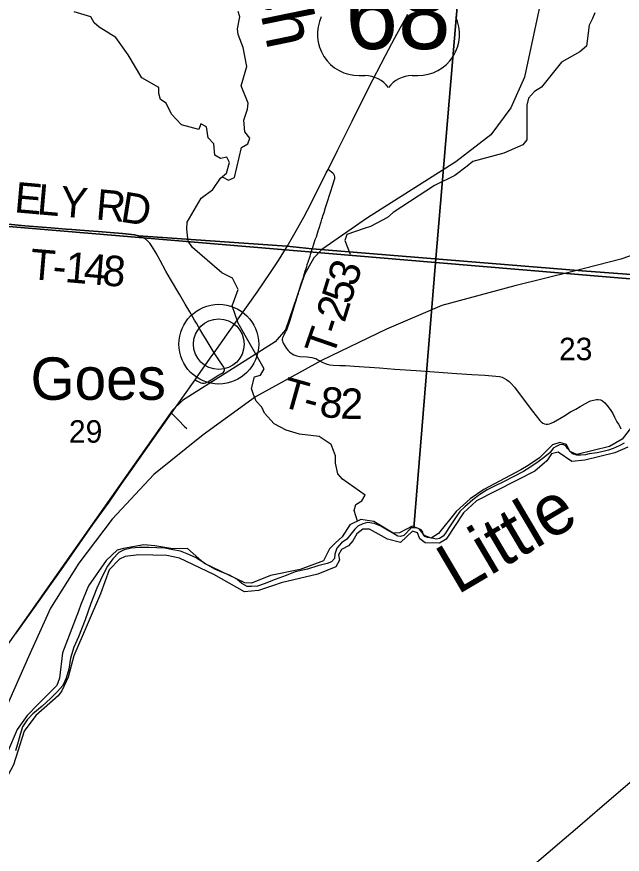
# Model space of a CAD drawing. Extents: x -1.4 to 35.4, y 0 to 22.
# Drawn here: x 17.951 to 19.08, y 13.818 to 15.379 of the extents above; entities that cross this region are included whole.
import ezdxf

# ---------------------------------------------------------------- set-up
doc = ezdxf.new("R2010")
doc.units = 0
for name, color, linetype in [('GM_X_County_Road', 7, 'Continuous'), ('GM_X_Major_River', 7, 'Continuous'), ('GM_X_Major_River_Text', 7, 'Continuous'), ('GM_X_Minor_River', 7, 'Continuous'), ('GM_X_Minor_River_Text', 7, 'Continuous'), ('GM_X_Rail_Line', 7, 'Continuous'), ('GM_X_Section', 7, 'Continuous'), ('GM_X_Section_Text', 7, 'Continuous'), ('GM_X_Township_Road', 7, 'Continuous'), ('GM_X_Township_Road_Text', 7, 'Continuous'), ('GM_X_Unincorporated', 7, 'Continuous'), ('GM_X_Unincorporated_Location', 7, 'Continuous'), ('GM_X_Unincorporated_Text', 7, 'Continuous'), ('GM_X_US_Location', 7, 'Continuous'), ('GM_X_US_Route', 7, 'Continuous'), ('GM_X_US_Shield', 7, 'Continuous'), ('SC_Scratch1', 7, 'Continuous')]:
    doc.layers.add(name, color=color, linetype=linetype)

msp = doc.modelspace()

# ---------------------------------------------------------------- linework, layer by layer
at = {"layer": 'GM_X_County_Road'}
msp.add_lwpolyline([(18.9042, 13.7887), (18.9421, 13.8211), (18.9718, 13.8466), (18.9969, 13.8679), (19.0431, 13.9076), (19.0988, 13.9553)], dxfattribs=at)
at = {"layer": 'GM_X_Major_River'}
for points in [[(19.102, 14.6195), (19.0802, 14.5916), (19.0564, 14.5777), (18.9955, 14.5628), (18.9828, 14.5688), (18.9766, 14.5815), (18.9642, 14.5856), (18.9505, 14.5809), (18.9261, 14.5569), (18.905, 14.5426), (18.8915, 14.5345), (18.8222, 14.4975), (18.7968, 14.4806), (18.7709, 14.4566), (18.7374, 14.4157), (18.7243, 14.4072), (18.7116, 14.4117), (18.7017, 14.4244), (18.6889, 14.4293), (18.6652, 14.417), (18.653, 14.4161), (18.6172, 14.4382), (18.5931, 14.4417), (18.5724, 14.432), (18.5579, 14.4096), (18.5455, 14.3985), (18.5347, 14.3874), (18.5235, 14.3645), (18.4797, 14.3485), (18.4242, 14.3376), (18.389, 14.3229), (18.3765, 14.3239), (18.3013, 14.3598), (18.2694, 14.3878), (18.2425, 14.3869), (18.209, 14.393), (18.1882, 14.3943), (18.1506, 14.3879), (18.1388, 14.3844), (18.1183, 14.3656), (18.085, 14.3182), (18.0706, 14.2836), (18.0665, 14.2708), (18.0363, 14.1935), (18.0311, 14.1458), (18.0258, 14.1327), (17.991, 14.0975), (17.9704, 14.0763)], [(19.0908, 14.5766), (19.0663, 14.5661), (19.0108, 14.5523), (18.9861, 14.5498), (18.9608, 14.5674), (18.9482, 14.5639), (18.94, 14.5512), (18.9176, 14.5317), (18.8085, 14.4769), (18.7845, 14.4544), (18.7519, 14.4051), (18.7393, 14.3974), (18.7128, 14.3984), (18.7031, 14.4055), (18.6988, 14.4169), (18.6891, 14.4202), (18.667, 14.3987), (18.6426, 14.4053), (18.6093, 14.4236), (18.5968, 14.4235), (18.5856, 14.415), (18.5778, 14.4023), (18.5696, 14.3926), (18.5566, 14.3857), (18.5514, 14.376), (18.5531, 14.3661), (18.546, 14.3538), (18.5124, 14.3397), (18.4446, 14.3235), (18.4298, 14.3185), (18.4023, 14.3097), (18.3761, 14.3069), (18.319, 14.3393), (18.255, 14.3696), (18.2309, 14.3747), (18.1791, 14.3759), (18.1532, 14.3727), (18.1429, 14.368), (18.1239, 14.348), (18.1077, 14.3032)], [(18.1077, 14.3032), (18.0578, 14.188), (18.0474, 14.1481), (18.0355, 14.1226), (18.0284, 14.1129), (17.9867, 14.0763), (17.9652, 14.0473), (17.9452, 13.9844), (17.9203, 13.938), (17.9171, 13.9282), (17.8628, 13.7562), (17.8388, 13.684), (17.8344, 13.6587), (17.8356, 13.6274)], [(17.9704, 14.0763), (17.9521, 14.0506), (17.8973, 13.9238), (17.8947, 13.9124), (17.885, 13.8657), (17.8689, 13.8418), (17.8623, 13.8029), (17.8327, 13.7323), (17.8267, 13.7173), (17.8189, 13.6936), (17.8124, 13.6562), (17.8131, 13.6278)]]:
    msp.add_lwpolyline(points, dxfattribs=at)
at = {"layer": 'GM_X_Minor_River'}
for points in [[(18.5865, 14.4386), (18.5807, 14.4584), (18.5835, 14.4697), (18.5946, 14.4767), (18.6009, 14.4872), (18.5587, 14.5172), (18.5502, 14.5269), (18.5457, 14.5471), (18.5459, 14.5604), (18.542, 14.5703), (18.5377, 14.5818), (18.5152, 14.5962), (18.4786, 14.6008), (18.4538, 14.6085), (18.4313, 14.6204), (18.4131, 14.6397), (18.4081, 14.6512), (18.3977, 14.6624), (18.393, 14.6746), (18.3891, 14.6857), (18.3944, 14.7076), (18.4058, 14.7107), (18.4125, 14.7224), (18.3642, 14.8075), (18.3531, 14.84), (18.3639, 14.8708), (18.3534, 14.8919), (18.3339, 14.9018), (18.2792, 14.9488), (18.2711, 14.9607), (18.2685, 14.9828), (18.2691, 14.9957), (18.2954, 15.0406), (18.3169, 15.0568), (18.3313, 15.0782), (18.3421, 15.0874), (18.3478, 15.1074), (18.3427, 15.1173), (18.3313, 15.1149), (18.3208, 15.1208), (18.3185, 15.1421), (18.3082, 15.1529), (18.3048, 15.1739), (18.2943, 15.1794), (18.2911, 15.1685), (18.2587, 15.1775), (18.2398, 15.1972), (18.2299, 15.2175), (18.2195, 15.2249), (18.2163, 15.2356), (18.2161, 15.247), (18.1843, 15.2651), (18.1591, 15.3081), (18.1358, 15.34), (18.1052, 15.3593), (18.0955, 15.3674), (18.0897, 15.3785), (18.0581, 15.3883)], [(18.3343, 15.0807), (18.346, 15.0744), (18.3571, 15.0795), (18.3706, 15.135), (18.3821, 15.1423), (18.3857, 15.1525), (18.3765, 15.1644), (18.375, 15.1861), (18.3815, 15.2064), (18.3825, 15.2177), (18.3695, 15.2502), (18.38, 15.286), (18.3732, 15.3218), (18.3642, 15.3455), (18.3632, 15.3562), (18.3675, 15.3788), (18.3643, 15.3887)], [(19.0295, 15.3863), (19.0248, 15.3754), (19.0189, 15.363), (19.0136, 15.3241), (19.0012, 15.3133), (18.9672, 15.2943), (18.9299, 15.2477), (18.9165, 15.2393), (18.9057, 15.227), (18.9024, 15.2142), (18.9023, 15.1497), (18.8949, 15.14), (18.8598, 15.1248), (18.8019, 15.109), (18.7912, 15.1005), (18.7681, 15.0827), (18.7303, 15.0642), (18.6529, 15.0142), (18.6428, 15.0046), (18.6107, 14.9878), (18.5989, 14.9839), (18.5665, 14.9732), (18.5629, 14.9619), (18.573, 14.9366)]]:
    msp.add_lwpolyline(points, dxfattribs=at)
at = {"layer": 'GM_X_Rail_Line'}
for points in [[(18.9766, 15.6329), (18.898, 15.2663), (18.8724, 15.2091), (18.8354, 15.1588), (18.7702, 15.1082), (18.6053, 15.0038), (18.5201, 14.9448), (18.5055, 14.9298), (18.4879, 14.8987), (18.4522, 14.7953), (18.4334, 14.7731), (18.2604, 14.6639), (18.2418, 14.6454), (18.0925, 14.434), (17.8501, 14.09), (17.6035, 13.7001), (17.5771, 13.6536), (17.5669, 13.6304), (17.5307, 13.5566), (17.4893, 13.4506), (17.3646, 13.1339), (17.3288, 13.0546)], [(19.507, 15.4036), (19.4789, 15.286), (19.4423, 15.2064), (19.3975, 15.1352), (19.3315, 15.0687), (19.2598, 15.0109), (19.1832, 14.9638), (19.0775, 14.9272), (18.9881, 14.9042), (18.88, 14.8771), (18.7441, 14.8404), (18.641, 14.7966), (18.5197, 14.7379), (18.3965, 14.6703), (18.2988, 14.5997), (18.2068, 14.5258), (18.1293, 14.4427), (18.0673, 14.3607), (18.0142, 14.2768), (17.973, 14.1858), (17.9006, 14.0223), (17.7249, 13.6273), (17.4667, 13.0546)]]:
    msp.add_lwpolyline(points, dxfattribs=at)
at = {"layer": 'GM_X_Section'}
for points in [[(17.7915, 15.9538), (18.8122, 15.8676), (18.7324, 14.921), (17.6856, 15.0088), (17.787, 15.9528)], [(18.8122, 15.8676), (19.823, 15.7773), (19.7747, 15.1918), (19.7627, 15.1761), (19.7495, 15.1559), (19.7333, 15.1357), (19.7254, 15.1282), (19.7183, 15.1215), (19.704, 15.1047), (19.6862, 15.0792), (19.6587, 15.0445), (19.6325, 15.0115), (19.59, 14.9585), (19.5776, 14.9446), (19.5702, 14.9304), (19.5636, 14.9187), (19.5588, 14.9037), (19.5552, 14.8905), (19.5522, 14.8727), (19.5466, 14.8527), (18.7324, 14.921)]]:
    msp.add_lwpolyline(points, close=True, dxfattribs=at)
for points in [[(17.6856, 15.0088), (18.7324, 14.921), (18.692, 14.4263), (18.6893, 14.4265), (18.6859, 14.426), (18.6828, 14.4226), (18.6782, 14.4167), (18.6728, 14.4118), (18.6671, 14.41), (18.6618, 14.4109), (18.6528, 14.4163), (18.6427, 14.4218), (18.6299, 14.4295), (18.6175, 14.4343), (18.6054, 14.4364), (18.5967, 14.4335), (18.5875, 14.4291), (18.5817, 14.4235), (18.5744, 14.4145), (18.567, 14.4052), (18.5567, 14.3981), (18.5482, 14.3881), (18.5446, 14.3771), (18.5438, 14.3692), (18.538, 14.3632), (18.53, 14.3599), (18.5129, 14.3553), (18.4935, 14.3495), (18.4706, 14.3442), (18.4535, 14.3377), (18.4333, 14.33), (18.4127, 14.322), (18.4002, 14.3177), (18.3888, 14.3167), (18.3808, 14.3169), (18.3707, 14.3223), (18.3614, 14.3304), (18.3479, 14.3382), (18.3336, 14.3438), (18.3204, 14.3493), (18.3031, 14.3594), (18.2848, 14.371), (18.2693, 14.3781), (18.2565, 14.3828), (18.2422, 14.3854), (18.2271, 14.3882), (18.2127, 14.3892), (18.1976, 14.3895), (18.1794, 14.3898), (18.1646, 14.3881), (18.1513, 14.3853), (18.1414, 14.3801), (18.1306, 14.3686), (18.1205, 14.3551), (18.1112, 14.3371), (18.1006, 14.3141), (18.0895, 14.2852), (18.0788, 14.2547), (18.0662, 14.2234), (18.0575, 14.2039), (18.0515, 14.1831), (18.0486, 14.1631), (18.0434, 14.1462), (18.0371, 14.1326), (18.0274, 14.121), (18.014, 14.108), (17.9986, 14.0939), (17.9813, 14.0797), (17.9709, 14.0682), (17.962, 14.0551), (17.9576, 14.0411), (17.954, 14.0272), (17.9492, 14.0106)], [(19.0838, 14.584), (19.0746, 14.5789), (19.0632, 14.5741), (19.0548, 14.5712), (19.0445, 14.5684), (19.0335, 14.5659), (19.0187, 14.5639), (19.0119, 14.5624), (19.0031, 14.5618), (18.9956, 14.5619), (18.9876, 14.5643), (18.9847, 14.5674), (18.9783, 14.5743), (18.9754, 14.5793), (18.9697, 14.5813), (18.9633, 14.581), (18.9583, 14.5788), (18.9515, 14.5748), (18.9457, 14.5669), (18.9361, 14.5587), (18.9238, 14.5491), (18.91, 14.5402), (18.8962, 14.531), (18.8783, 14.5222), (18.8592, 14.5122), (18.842, 14.5042), (18.8283, 14.4968), (18.8149, 14.4887), (18.8015, 14.4787), (18.7865, 14.4653), (18.7773, 14.4567), (18.7707, 14.447), (18.7556, 14.4245), (18.7509, 14.4163), (18.7462, 14.4107), (18.7397, 14.4062), (18.7337, 14.4052), (18.725, 14.4068), (18.7174, 14.4081), (18.7125, 14.4101), (18.7088, 14.4147), (18.7085, 14.4185), (18.7055, 14.4227), (18.6995, 14.425), (18.6958, 14.4262), (18.692, 14.4263), (18.7324, 14.921), (19.5466, 14.8527)]]:
    msp.add_lwpolyline(points, dxfattribs=at)
at = {"layer": 'GM_X_Township_Road'}
for points in [[(18.5024, 14.9461), (18.5032, 14.9486), (18.5061, 14.9576), (18.508, 14.9634), (18.5099, 14.9689), (18.512, 14.9753), (18.5135, 14.9799), (18.5151, 14.9848), (18.5164, 14.9887), (18.5171, 14.991), (18.5177, 14.9932), (18.5187, 14.9966), (18.5201, 15.0013), (18.5213, 15.0048), (18.5222, 15.0078), (18.5232, 15.0108), (18.5243, 15.0143), (18.5271, 15.0231), (18.5296, 15.0308), (18.5363, 15.0522), (18.5408, 15.0657), (18.5432, 15.0734), (18.5441, 15.0776), (18.5441, 15.0807), (18.5435, 15.083), (18.5424, 15.0852), (18.5407, 15.0871), (18.5379, 15.0894), (18.5317, 15.0943)], [(18.1785, 14.9699), (18.1711, 14.9716), (18.1601, 14.9731), (18.1484, 14.9744), (18.1255, 14.9762), (18.1032, 14.9779), (18.0859, 14.9795), (18.0545, 14.9819), (18.0433, 14.9826), (18.0148, 14.9847), (17.9666, 14.9888), (17.9291, 14.9923), (17.8916, 14.9955), (17.8689, 14.9975), (17.8291, 15.0013), (17.7943, 15.0046), (17.7478, 15.0088), (17.7009, 15.0128), (17.6871, 15.014)], [(18.3194, 14.7527), (18.3175, 14.7558), (18.3082, 14.7708), (18.3063, 14.774), (18.2982, 14.7872), (18.2928, 14.7968), (18.2904, 14.8009), (18.2865, 14.8076), (18.283, 14.8133), (18.2789, 14.8202), (18.2739, 14.8287), (18.2652, 14.8431), (18.2554, 14.8603), (18.2379, 14.8896), (18.2294, 14.9048), (18.2189, 14.9245), (18.211, 14.9385), (18.2042, 14.9495), (18.1993, 14.9566), (18.1958, 14.9607), (18.1926, 14.9634), (18.1885, 14.966), (18.1841, 14.968), (18.1794, 14.9696), (18.1785, 14.9699)], [(18.4526, 14.7914), (18.4547, 14.7956), (18.4608, 14.8134), (18.4684, 14.8381), (18.4705, 14.8446), (18.4721, 14.8498), (18.4743, 14.8566), (18.4765, 14.8637), (18.4788, 14.8711), (18.4819, 14.8808), (18.4857, 14.893), (18.4867, 14.8962), (18.4893, 14.9044), (18.491, 14.9097), (18.492, 14.9131), (18.4927, 14.9157), (18.493, 14.9168), (18.4937, 14.919), (18.4944, 14.9212), (18.4951, 14.9234), (18.4954, 14.9244), (18.4963, 14.9271), (18.4981, 14.9327), (18.4996, 14.9374), (18.5016, 14.9436), (18.5024, 14.9461)], [(18.447, 14.7748), (18.447, 14.7775), (18.4477, 14.781), (18.45, 14.7863), (18.4526, 14.7914)], [(18.447, 14.7748), (18.4475, 14.7725), (18.4483, 14.7704), (18.4509, 14.7657), (18.4541, 14.7607), (18.4574, 14.7567), (18.4599, 14.7541), (18.463, 14.7517), (18.4678, 14.7486), (18.4733, 14.7466), (18.4794, 14.7458), (18.4931, 14.745), (18.5012, 14.7439), (18.506, 14.7428), (18.5089, 14.7417), (18.5127, 14.7396), (18.5198, 14.7355)], [(18.2838, 14.7021), (18.2873, 14.7001), (18.2919, 14.6975), (18.2948, 14.6963), (18.2978, 14.6957), (18.3009, 14.6958), (18.3039, 14.6966), (18.3078, 14.6985), (18.3135, 14.7022), (18.3224, 14.7078), (18.3261, 14.7099), (18.3342, 14.7143), (18.3366, 14.7163), (18.338, 14.7183), (18.3385, 14.72), (18.3384, 14.723), (18.3372, 14.7259), (18.3331, 14.7322), (18.3266, 14.7412), (18.3194, 14.7527)], [(18.5198, 14.7355), (18.5208, 14.735), (18.5264, 14.7323), (18.5299, 14.7311), (18.5348, 14.73), (18.541, 14.7294), (18.554, 14.7289), (18.5645, 14.7286), (18.5807, 14.7279), (18.6278, 14.7242), (18.6563, 14.7223), (18.696, 14.7196), (18.7716, 14.7138), (18.8001, 14.712), (18.8243, 14.7106), (18.8448, 14.7091), (18.8516, 14.7081), (18.8563, 14.7068), (18.8609, 14.7048), (18.8652, 14.7023), (18.8696, 14.6989), (18.8728, 14.696), (18.8792, 14.6884), (18.8921, 14.6717), (18.9131, 14.6439), (18.9268, 14.6262), (18.9289, 14.6239), (18.9324, 14.6214), (18.9353, 14.6202), (18.9383, 14.6195), (18.9414, 14.6194), (18.9445, 14.62), (18.9479, 14.6213), (18.9524, 14.6235), (18.9711, 14.6347), (18.9838, 14.6422), (18.9937, 14.6476), (19.0021, 14.6523), (19.0117, 14.6579), (19.0171, 14.6609), (19.0211, 14.6627), (19.027, 14.6645), (19.0322, 14.6657), (19.0356, 14.6657), (19.04, 14.6649), (19.0418, 14.6643), (19.0438, 14.663), (19.0479, 14.6592), (19.0516, 14.6551), (19.0578, 14.6469), (19.0605, 14.6428), (19.0627, 14.6391), (19.066, 14.6323), (19.0704, 14.6241), (19.0732, 14.6194), (19.0756, 14.6153), (19.0778, 14.611)], [(18.2398, 14.6398), (18.2434, 14.6363), (18.2535, 14.6264), (18.2636, 14.6157), (18.2686, 14.6112)]]:
    msp.add_lwpolyline(points, dxfattribs=at)
at = {"layer": 'GM_X_Unincorporated'}
for radius in [0.0744, 0.0472]:
    msp.add_circle((18.328, 14.7686), radius, dxfattribs=at)
at = {"layer": 'GM_X_Unincorporated_Location'}
msp.add_line((18.328, 14.7686), (18.328, 14.7686), dxfattribs=at)
at = {"layer": 'GM_X_US_Route'}
for points in [[(18.4553, 14.9507), (18.4729, 14.981), (18.4866, 15.0054), (18.5001, 15.0312), (18.5285, 15.0879), (18.5317, 15.0943), (18.5493, 15.1296), (18.5766, 15.184), (18.6074, 15.2457), (18.6387, 15.3064), (18.6561, 15.3394), (18.6803, 15.3835)], [(17.9504, 14.2298), (17.9841, 14.2775), (18.0128, 14.3181), (18.0349, 14.3489), (18.0734, 14.4038), (18.0932, 14.4324), (18.1233, 14.4743), (18.1474, 14.509), (18.1629, 14.5308), (18.1787, 14.5535), (18.2066, 14.5931), (18.2251, 14.6188), (18.2398, 14.6398), (18.2471, 14.6503), (18.2838, 14.7021), (18.2902, 14.7112), (18.3152, 14.7468), (18.3194, 14.7527), (18.3476, 14.7924), (18.3797, 14.8374), (18.3993, 14.8653), (18.4247, 14.9021), (18.4393, 14.9245), (18.4542, 14.9488), (18.4553, 14.9507)]]:
    msp.add_lwpolyline(points, dxfattribs=at)
at = {"layer": 'GM_X_US_Shield'}
for p, q in [((18.5895, 15.2693), (18.6005, 15.2693)), ((18.6884, 15.2693), (18.6994, 15.2693))]:
    msp.add_line(p, q, dxfattribs=at)
for centre, radius, start, end in [((18.5887, 15.3462), 0.0769, 154.8319, 270.6383), ((18.7002, 15.3462), 0.0769, 269.3617, 25.1681), ((18.6005, 15.2143), 0.0549, 36.8699, 90), ((18.6884, 15.2143), 0.0549, 90, 143.1301)]:
    msp.add_arc(centre, radius, start, end, dxfattribs=at)
at = {"layer": 'SC_Scratch1'}
for points in [[(19.6799, 14.855), (19.0057, 14.9053), (18.5021, 14.9466), (18.455, 14.9512), (18.1783, 14.9704), (18.1709, 14.9721), (18.1599, 14.9737), (18.1482, 14.9749), (18.1253, 14.9767), (18.103, 14.9784), (18.0857, 14.98), (18.0542, 14.9824), (18.0431, 14.9831), (18.0146, 14.9852), (17.9664, 14.9893), (17.9288, 14.9928)], [(17.9288, 14.9928), (17.9664, 14.9893), (18.0146, 14.9852), (18.0431, 14.9831), (18.0542, 14.9824), (18.0857, 14.98), (18.103, 14.9784), (18.1253, 14.9767), (18.1482, 14.9749), (18.1599, 14.9737), (18.1709, 14.9721), (18.1783, 14.9704), (18.455, 14.9512), (18.5021, 14.9466), (19.0057, 14.9053), (19.6799, 14.855)]]:
    msp.add_lwpolyline(points, dxfattribs=at)

# ---------------------------------------------------------------- texts
at = {"layer": 'GM_X_Major_River_Text'}
msp.add_text('Little', height=0.09469, rotation=30.5758, dxfattribs=at).set_placement((18.7728, 14.3006))
at = {"layer": 'GM_X_Minor_River_Text'}
msp.add_text('Branch', height=0.09468, rotation=281.6091, dxfattribs=at).set_placement((18.3394, 15.7076))
at = {"layer": 'GM_X_Section_Text'}
for s, p in [('23', (18.9624, 14.7387)), ('29', (18.0486, 14.585))]:
    msp.add_text(s, height=0.04186, rotation=0, dxfattribs=at).set_placement(p)
at = {"layer": 'GM_X_Township_Road_Text'}
for s, rotation, p in [('E', 354.9784, (17.9455, 15.0146)), ('L', 354.9751, (17.9878, 15.0109)), ('Y', 354.9771, (18.0302, 15.0071)), ('R', 354.9353, (18.0974, 15.0012)), ('D', 350.9425, (18.1428, 14.9972)), ('T', 355.1559, (17.9743, 14.8901)), ('1', 355.1443, (18.0399, 14.8845)), ('4', 355.1283, (18.0747, 14.8816)), ('8', 355.0605, (18.1096, 14.8786)), ('3', 71.881, (18.5832, 14.8737)), ('-', 355.1547, (18.0166, 14.8865)), ('5', 72.703, (18.5728, 14.8405)), ('2', 72.6902, (18.5624, 14.8071)), ('T', 70.9037, (18.5407, 14.7428)), ('-', 72.1337, (18.5551, 14.7843)), ('T', 344.3743, (18.4408, 14.6534)), ('8', 353.9838, (18.5144, 14.6338)), ('2', 358.6157, (18.5542, 14.6298)), ('-', 344.638, (18.482, 14.6419))]:
    msp.add_text(s, height=0.0568, rotation=rotation, dxfattribs=at).set_placement(p)
at = {"layer": 'GM_X_Unincorporated_Text'}
msp.add_text('Goes', height=0.07898, rotation=0, dxfattribs=at).set_placement((17.977, 14.6649))
at = {"layer": 'GM_X_US_Location'}
msp.add_text('68', height=0.000189, rotation=0, dxfattribs=at).set_placement((18.6053, 15.3444))
at = {"layer": 'GM_X_US_Shield'}
msp.add_text('68', height=0.13184, dxfattribs=at).set_placement((18.5642, 15.3187))

doc.saveas('drawing.dxf')
